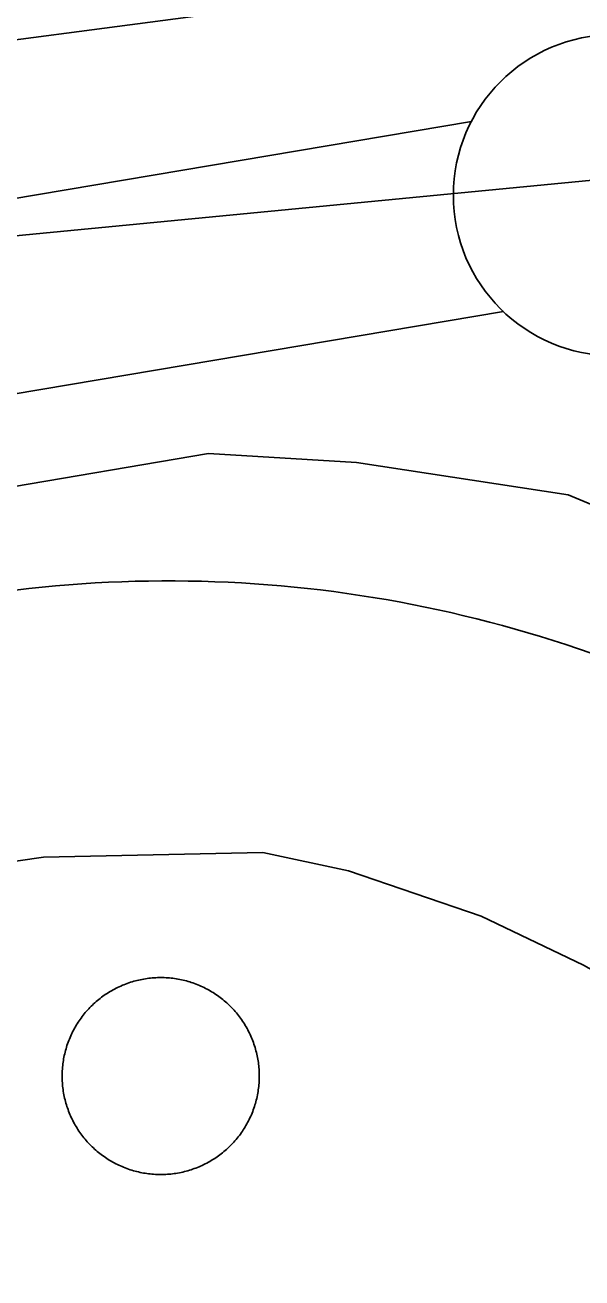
# Model space of a CAD drawing. Extents: x 3651524 to 3689615, y 505651 to 531377.
# Drawn here: x 3676151.5 to 3676238.2, y 515047.8 to 515243 of the extents above; entities that cross this region are included whole.
import ezdxf

# ---------------------------------------------------------------- set-up
doc = ezdxf.new("R2010")
doc.units = 0
for name, color, linetype in [('V-DOMW-TANK', 7, 'Continuous'), ('V-FLOD-BASE', 7, 'Continuous'), ('V-LEVE-TOET', 7, 'Continuous'), ('V-ROAD-CNTR', 7, 'Continuous'), ('V-SITE-OTLN', 7, 'Continuous'), ('V-SURV-LINE', 7, 'Continuous')]:
    doc.layers.add(name, color=color, linetype=linetype)

msp = doc.modelspace()

# ---------------------------------------------------------------- linework, layer by layer
at = {"layer": 'V-DOMW-TANK'}
for points in [[(3676157.46, 515076.906), (3676157.419, 515077.17), (3676157.386, 515077.436), (3676157.355, 515077.701), (3676157.331, 515077.969), (3676157.31, 515078.235), (3676157.294, 515078.501), (3676157.284, 515078.77), (3676157.276, 515079.038), (3676157.273, 515079.304), (3676157.278, 515079.572), (3676157.284, 515079.841), (3676157.296, 515080.107), (3676157.314, 515080.375), (3676157.335, 515080.641), (3676157.362, 515080.908), (3676157.392, 515081.172), (3676157.427, 515081.44), (3676157.468, 515081.704), (3676157.513, 515081.969), (3676157.562, 515082.231), (3676157.616, 515082.493), (3676157.673, 515082.755), (3676157.736, 515083.015), (3676157.804, 515083.275), (3676157.878, 515083.531), (3676157.953, 515083.789), (3676158.033, 515084.043), (3676158.119, 515084.297), (3676158.209, 515084.549), (3676158.304, 515084.801), (3676158.402, 515085.051), (3676158.504, 515085.297), (3676158.613, 515085.542), (3676158.723, 515085.786), (3676158.84, 515086.028), (3676158.959, 515086.265), (3676159.084, 515086.503), (3676159.211, 515086.738), (3676159.344, 515086.972), (3676159.481, 515087.201), (3676159.62, 515087.431), (3676159.766, 515087.656), (3676159.913, 515087.879), (3676160.065, 515088.098), (3676160.221, 515088.317), (3676160.382, 515088.532), (3676160.544, 515088.743), (3676160.712, 515088.952), (3676160.882, 515089.159), (3676161.056, 515089.362), (3676161.234, 515089.563), (3676161.417, 515089.759), (3676161.601, 515089.954), (3676161.789, 515090.144), (3676161.98, 515090.333), (3676162.174, 515090.515), (3676162.373, 515090.697), (3676162.574, 515090.873), (3676162.776, 515091.047), (3676162.983, 515091.217), (3676163.194, 515091.383), (3676163.407, 515091.545), (3676163.622, 515091.705), (3676163.841, 515091.86), (3676164.063, 515092.012), (3676164.286, 515092.159), (3676164.511, 515092.303), (3676164.74, 515092.442), (3676164.972, 515092.577), (3676165.205, 515092.708), (3676165.441, 515092.835), (3676165.678, 515092.96), (3676165.918, 515093.079), (3676166.16, 515093.194), (3676166.406, 515093.304), (3676166.649, 515093.411), (3676166.897, 515093.513), (3676167.147, 515093.609), (3676167.399, 515093.704), (3676167.651, 515093.792), (3676167.905, 515093.878), (3676168.161, 515093.958), (3676168.417, 515094.033), (3676168.675, 515094.105), (3676168.935, 515094.171), (3676169.195, 515094.232), (3676169.457, 515094.289), (3676169.719, 515094.343), (3676169.981, 515094.392), (3676170.248, 515094.435), (3676170.512, 515094.472), (3676170.778, 515094.509), (3676171.044, 515094.539), (3676171.31, 515094.564), (3676171.579, 515094.584), (3676171.845, 515094.601), (3676172.113, 515094.613), (3676172.382, 515094.619), (3676172.648, 515094.623), (3676172.916, 515094.617)], [(3676172.916, 515094.617), (3676173.184, 515094.611), (3676173.453, 515094.599), (3676173.719, 515094.582), (3676173.985, 515094.56), (3676174.253, 515094.535), (3676174.52, 515094.504), (3676174.786, 515094.468), (3676175.05, 515094.429), (3676175.312, 515094.382), (3676175.576, 515094.334), (3676175.839, 515094.281), (3676176.101, 515094.222), (3676176.361, 515094.16), (3676176.619, 515094.093), (3676176.877, 515094.019), (3676177.135, 515093.943), (3676177.389, 515093.863), (3676177.643, 515093.777), (3676177.897, 515093.687), (3676178.147, 515093.593), (3676178.397, 515093.495), (3676178.642, 515093.392), (3676178.888, 515093.286), (3676179.132, 515093.173), (3676179.373, 515093.059), (3676179.613, 515092.938), (3676179.851, 515092.815), (3676180.086, 515092.686), (3676180.318, 515092.555), (3676180.549, 515092.417), (3676180.776, 515092.278), (3676181.004, 515092.133), (3676181.227, 515091.985), (3676181.446, 515091.834), (3676181.665, 515091.678), (3676181.882, 515091.518), (3676182.091, 515091.355), (3676182.3, 515091.187), (3676182.509, 515091.017), (3676182.71, 515090.843), (3676182.91, 515090.664), (3676183.109, 515090.484), (3676183.302, 515090.3), (3676183.49, 515090.111), (3676183.68, 515089.921), (3676183.865, 515089.726), (3676184.045, 515089.528), (3676184.221, 515089.327), (3676184.395, 515089.124), (3676184.563, 515088.917), (3676184.731, 515088.707), (3676184.895, 515088.494), (3676185.053, 515088.278), (3676185.208, 515088.063), (3676185.36, 515087.84), (3676185.507, 515087.617), (3676185.651, 515087.39), (3676185.79, 515087.162), (3676185.927, 515086.931), (3676186.058, 515086.697), (3676186.185, 515086.462), (3676186.308, 515086.224), (3676186.427, 515085.985), (3676186.541, 515085.743), (3676186.654, 515085.499), (3676186.759, 515085.254), (3676186.863, 515085.006), (3676186.959, 515084.756), (3676187.051, 515084.506), (3676187.142, 515084.254), (3676187.225, 515084), (3676187.305, 515083.744), (3676187.381, 515083.488), (3676187.453, 515083.228), (3676187.518, 515082.97), (3676187.582, 515082.71), (3676187.639, 515082.448), (3676187.692, 515082.186), (3676187.74, 515081.921), (3676187.785, 515081.657), (3676187.824, 515081.393), (3676187.858, 515081.127), (3676187.887, 515080.863), (3676187.914, 515080.594), (3676187.936, 515080.328), (3676187.948, 515080.062), (3676187.961, 515079.794), (3676187.967, 515079.525), (3676187.969, 515079.259), (3676187.967, 515078.991), (3676187.959, 515078.723), (3676187.946, 515078.456), (3676187.93, 515078.188), (3676187.907, 515077.924), (3676187.881, 515077.656), (3676187.85, 515077.389), (3676187.817, 515077.123), (3676187.776, 515076.859), (3676187.731, 515076.595), (3676187.682, 515076.333)], [(3676167.096, 515064.97), (3676166.848, 515065.069), (3676166.6, 515065.171), (3676166.354, 515065.277), (3676166.111, 515065.39), (3676165.869, 515065.505), (3676165.627, 515065.626), (3676165.392, 515065.748), (3676165.158, 515065.877), (3676164.925, 515066.009), (3676164.693, 515066.146), (3676164.464, 515066.285), (3676164.241, 515066.43), (3676164.018, 515066.578), (3676163.796, 515066.729), (3676163.579, 515066.885), (3676163.364, 515067.045), (3676163.151, 515067.209), (3676162.942, 515067.377), (3676162.738, 515067.547), (3676162.533, 515067.721), (3676162.332, 515067.899), (3676162.135, 515068.079), (3676161.941, 515068.263), (3676161.75, 515068.452), (3676161.562, 515068.642), (3676161.38, 515068.837), (3676161.197, 515069.038), (3676161.021, 515069.236), (3676160.847, 515069.439), (3676160.677, 515069.646), (3676160.511, 515069.857), (3676160.348, 515070.07), (3676160.19, 515070.285), (3676160.034, 515070.502), (3676159.883, 515070.723), (3676159.735, 515070.946), (3676159.592, 515071.174), (3676159.453, 515071.401), (3676159.317, 515071.632), (3676159.186, 515071.866), (3676159.057, 515072.101), (3676158.934, 515072.339), (3676158.816, 515072.579), (3676158.701, 515072.82), (3676158.592, 515073.064), (3676158.484, 515073.31), (3676158.381, 515073.557), (3676158.283, 515073.805), (3676158.191, 515074.057), (3676158.101, 515074.309), (3676158.017, 515074.563), (3676157.937, 515074.819), (3676157.861, 515075.077), (3676157.79, 515075.335), (3676157.724, 515075.593), (3676157.661, 515075.853), (3676157.603, 515076.115), (3676157.552, 515076.378), (3676157.503, 515076.642), (3676157.46, 515076.906)], [(3676187.682, 515076.333), (3676187.627, 515076.07), (3676187.57, 515075.808), (3676187.506, 515075.548), (3676187.438, 515075.29), (3676187.367, 515075.032), (3676187.291, 515074.774), (3676187.209, 515074.52), (3676187.123, 515074.266), (3676187.033, 515074.014), (3676186.939, 515073.762), (3676186.84, 515073.514), (3676186.738, 515073.267), (3676186.632, 515073.021), (3676186.519, 515072.777), (3676186.404, 515072.536), (3676186.283, 515072.298), (3676186.158, 515072.06), (3676186.032, 515071.825), (3676185.898, 515071.591), (3676185.763, 515071.364), (3676185.622, 515071.133), (3676185.479, 515070.907), (3676185.329, 515070.684), (3676185.177, 515070.465), (3676185.022, 515070.246), (3676184.862, 515070.031), (3676184.698, 515069.82), (3676184.532, 515069.611), (3676184.36, 515069.404), (3676184.186, 515069.201), (3676184.008, 515069.001), (3676183.828, 515068.804), (3676183.639, 515068.609), (3676183.455, 515068.419), (3676183.263, 515068.233), (3676183.068, 515068.048), (3676182.871, 515067.866), (3676182.669, 515067.69), (3676182.466, 515067.514), (3676182.259, 515067.346), (3676182.048, 515067.18), (3676181.835, 515067.018), (3676181.62, 515066.861), (3676181.403, 515066.703), (3676181.182, 515066.551), (3676180.959, 515066.404), (3676180.731, 515066.26), (3676180.502, 515066.121), (3676180.273, 515065.986), (3676180.039, 515065.855), (3676179.804, 515065.728), (3676179.564, 515065.603), (3676179.324, 515065.484), (3676179.083, 515065.37), (3676178.841, 515065.259), (3676178.593, 515065.152), (3676178.345, 515065.05), (3676178.096, 515064.954), (3676177.846, 515064.86), (3676177.592, 515064.774), (3676177.338, 515064.686), (3676177.082, 515064.606), (3676176.826, 515064.53), (3676176.568, 515064.46), (3676176.308, 515064.393), (3676176.048, 515064.331), (3676175.785, 515064.274), (3676175.523, 515064.221), (3676175.259, 515064.171), (3676174.995, 515064.128), (3676174.731, 515064.09), (3676174.464, 515064.055), (3676174.198, 515064.024), (3676173.932, 515063.999), (3676173.666, 515063.979), (3676173.397, 515063.963), (3676173.129, 515063.95), (3676172.863, 515063.944), (3676172.595, 515063.942), (3676172.326, 515063.946), (3676172.058, 515063.952), (3676171.792, 515063.965), (3676171.523, 515063.981), (3676171.257, 515064.004), (3676170.991, 515064.028), (3676170.725, 515064.059), (3676170.459, 515064.096), (3676170.194, 515064.135), (3676169.93, 515064.18), (3676169.666, 515064.229), (3676169.404, 515064.282), (3676169.144, 515064.341), (3676168.882, 515064.403), (3676168.624, 515064.47), (3676168.365, 515064.544), (3676168.109, 515064.62), (3676167.853, 515064.7), (3676167.6, 515064.786), (3676167.348, 515064.876), (3676167.096, 515064.97)]]:
    msp.add_lwpolyline(points, dxfattribs=at)
at = {"layer": 'V-FLOD-BASE'}
msp.add_lwpolyline([(3675593.987, 515063.705), (3675686.77, 515097.238), (3675774.986, 515127.338), (3675852.533, 515149.096), (3675919.486, 515166.52), (3676033.63, 515188.669), (3676085.942, 515199.825), (3676115.138, 515207.355), (3676146.757, 515209.833), (3676244.148, 515219.232), (3676306.952, 515138.489), (3676314.632, 515129.509)], dxfattribs=at)
at = {"layer": 'V-LEVE-TOET'}
for points in [[(3675686.813, 515127.053), (3675762.45, 515154.355), (3675781.572, 515159.047), (3675799.16, 515161.761), (3675905.879, 515189.548), (3675970.242, 515202.002), (3676041.576, 515211.836), (3676062.752, 515219.5), (3676081.418, 515226.707), (3676101.076, 515233.394), (3676115.658, 515236.156), (3676197.029, 515246.824), (3676244.18, 515249.044), (3676255.227, 515250.361), (3676258.703, 515248.301), (3676291.143, 515210.167), (3676362.672, 515111.738), (3676398.749, 515021.422)], [(3674202.406, 514492.595), (3674328.936, 514536.089), (3674422.71, 514569.102), (3674515.967, 514601.123), (3674593.658, 514631.398), (3674708.135, 514673.589), (3674816.61, 514716.382), (3675056.07, 514799.584), (3675205.373, 514856.23), (3675357.681, 514912.822), (3675472.185, 514956.516), (3675629.504, 515013.027), (3675779.792, 515068.653), (3675874.06, 515101.156), (3675951.124, 515123.926), (3676016.537, 515139.372), (3676109.61, 515160.368), (3676131.792, 515168.017), (3676180.043, 515176.232), (3676203.077, 515174.843), (3676236.07, 515169.781), (3676265.932, 515157.253), (3676277.858, 515151.039)]]:
    msp.add_lwpolyline(points, dxfattribs=at)
at = {"layer": 'V-ROAD-CNTR'}
msp.add_arc((3676173.851, 514958.859), 197.543, 61.50757, 99.95362, dxfattribs=at)
at = {"layer": 'V-SITE-OTLN'}
msp.add_lwpolyline([(3675791.005, 515044.449), (3675855.697, 515069.478), (3675902.128, 515083.431), (3675928.297, 515087.009), (3675955.115, 515089.239), (3676013.426, 515092.95), (3676154.361, 515113.356), (3676188.52, 515114.122), (3676201.863, 515111.222), (3676222.498, 515104.181), (3676238.438, 515096.55), (3676255.684, 515086.89), (3676264.918, 515078.7), (3676306.321, 514992.311)], dxfattribs=at)
at = {"layer": 'V-SURV-LINE'}
for points in [[(3676031.666, 515196.022), (3676220.996, 515227.931)], [(3676225.977, 515198.348), (3676036.646, 515166.438)]]:
    msp.add_lwpolyline(points, dxfattribs=at)
msp.add_circle((3676243.182, 515216.459), 25, dxfattribs=at)

doc.saveas('drawing.dxf')
